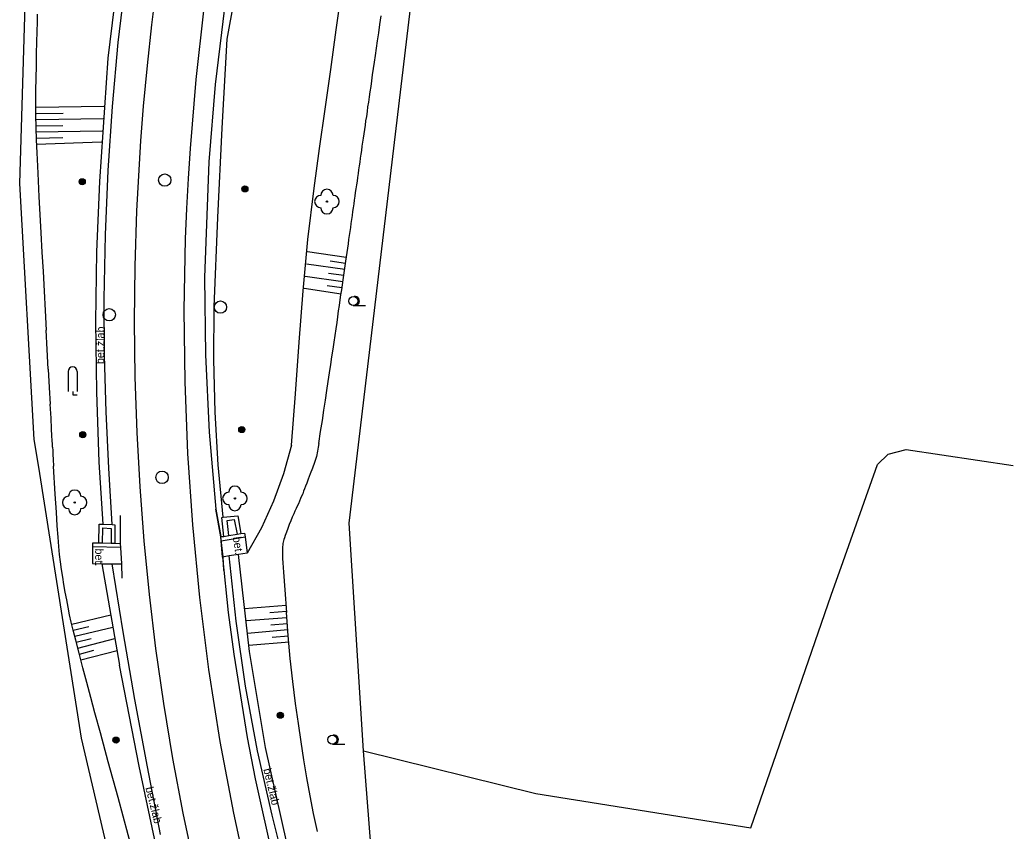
# Model space of a CAD drawing. Extents: x -595546 to -593986, y -1160845 to -1159202.
# Drawn here: x -594071.5 to -593990.8, y -1160795.8 to -1160730 of the extents above; entities that cross this region are included whole.
import ezdxf

# ---------------------------------------------------------------- set-up
doc = ezdxf.new("R2010")
doc.units = 0
for name, color, linetype in [('Level 22', 7, 'Continuous'), ('Level 25', 7, 'Continuous'), ('Level 27', 7, 'Continuous'), ('Level 36', 7, 'Continuous'), ('Specificka linie pasportu komunikaci', 7, 'Continuous'), ('TM - dolni hrana svahu', 7, 'Continuous'), ('TM - horni hrana svahu', 7, 'Continuous'), ('TM - letecke snimky - pomocna linie', 7, 'Continuous'), ('TM - MHD - osa koleji', 7, 'Continuous'), ('TM - plot drateny_ kovovy - VP', 7, 'Continuous'), ('TM - plot zdeny_ ohradni zed - VP', 7, 'Continuous'), ('TM - popis povrchu', 7, 'Continuous'), ('TM - poznamka', 7, 'Continuous'), ('TM - rozhrani ploch obecne - VP', 7, 'Continuous'), ('TM - srafovani', 7, 'Continuous'), ('TM - zabradli - VP', 7, 'Continuous')]:
    doc.layers.add(name, color=color, linetype=linetype)

msp = doc.modelspace()

# ---------------------------------------------------------------- linework, layer by layer
at = {"layer": 'Level 22'}
for centre in [(-594046.55, -1160744.72), (-594067.03, -1160769.14), (-594054.02, -1160768.81)]:
    msp.add_circle(centre, 0.05, dxfattribs=at)
for centre, start, end in [((-594046.55, -1160744.22), 0, 180), ((-594047.05, -1160744.72), 90, 270), ((-594046.05, -1160744.72), 270, 90), ((-594046.55, -1160745.22), 180, 0), ((-594054.02, -1160768.31), 0, 180), ((-594067.53, -1160769.14), 90, 270), ((-594067.03, -1160768.64), 0, 180), ((-594066.53, -1160769.14), 270, 90), ((-594054.52, -1160768.81), 90, 270), ((-594053.52, -1160768.81), 270, 90), ((-594054.02, -1160769.31), 180, 0), ((-594067.03, -1160769.64), 180, 0)]:
    msp.add_arc(centre, 0.5, start, end, dxfattribs=at)
at = {"layer": 'Level 25'}
for centre, radius in [((-594066.42, -1160743.11), 0.25), ((-594066.42, -1160743.11), 0.2), ((-594066.42, -1160743.11), 0.15), ((-594066.42, -1160743.11), 0.1), ((-594066.42, -1160743.11), 0.05), ((-594053.21, -1160743.69), 0.25), ((-594053.21, -1160743.69), 0.2), ((-594053.21, -1160743.69), 0.15), ((-594053.21, -1160743.69), 0.1), ((-594053.21, -1160743.69), 0.05), ((-594053.46, -1160763.22), 0.25), ((-594053.46, -1160763.22), 0.2), ((-594053.46, -1160763.22), 0.15), ((-594066.37, -1160763.64), 0.25), ((-594066.37, -1160763.64), 0.2), ((-594066.37, -1160763.64), 0.15), ((-594066.37, -1160763.64), 0.1), ((-594066.37, -1160763.64), 0.05), ((-594053.46, -1160763.22), 0.1), ((-594053.46, -1160763.22), 0.05), ((-594050.34, -1160786.41), 0.25), ((-594050.34, -1160786.41), 0.2), ((-594050.34, -1160786.41), 0.15), ((-594050.34, -1160786.41), 0.1), ((-594050.34, -1160786.41), 0.05), ((-594063.67, -1160788.43), 0.25), ((-594063.67, -1160788.43), 0.2), ((-594063.67, -1160788.43), 0.15), ((-594063.67, -1160788.43), 0.1), ((-594063.67, -1160788.43), 0.05)]:
    msp.add_circle(centre, radius, dxfattribs=at)
at = {"layer": 'Level 27'}
for centre in [(-594059.72, -1160742.97), (-594064.22, -1160753.9), (-594055.2, -1160753.28), (-594059.94, -1160767.1)]:
    msp.add_circle(centre, 0.5, dxfattribs=at)
at = {"layer": 'Level 36'}
for p, q in [((-594044.41, -1160753.165), (-594043.41, -1160753.165)), ((-594067.565, -1160758.515), (-594067.565, -1160760.14)), ((-594066.815, -1160758.515), (-594066.815, -1160760.14)), ((-594046.11, -1160788.765), (-594045.11, -1160788.765))]:
    msp.add_line(p, q, dxfattribs=at)
msp.add_lwpolyline([(-594067.19, -1160760.14), (-594067.19, -1160760.39), (-594066.815, -1160760.39)], dxfattribs=at)
for centre in [(-594044.41, -1160752.79), (-594046.11, -1160788.39)]:
    msp.add_circle(centre, 0.375, dxfattribs=at)
for centre, start, end in [((-594044.285, -1160752.79), 260.40593, 99.59407), ((-594067.19, -1160758.515), 0, 180), ((-594045.985, -1160788.39), 260.40593, 99.59407)]:
    msp.add_arc(centre, 0.375, start, end, dxfattribs=at)
at = {"layer": 'Specificka linie pasportu komunikaci'}
for points in [[(-594027.59, -1160651.1), (-594031.92, -1160658.77), (-594035.25, -1160664.95), (-594038.21, -1160671.31), (-594039.97, -1160675.64), (-594042.33, -1160680.91), (-594045.51, -1160688.97), (-594048.24, -1160697.19), (-594049.81, -1160702.75), (-594051.79, -1160711.18), (-594052.85, -1160716.86), (-594053.3, -1160719.71), (-594054.87, -1160728.99), (-594055.63, -1160735.22), (-594056.15, -1160741.48), (-594056.48, -1160750.89), (-594056.41, -1160757.16), (-594056.1, -1160763.43), (-594055.57, -1160769.68), (-594055.16, -1160771.91)], [(-594055.04, -1160773.57), (-594054.57, -1160778.06), (-594054.12, -1160781.45), (-594053.03, -1160788.21), (-594052.38, -1160791.57), (-594050.88, -1160798.24), (-594049.11, -1160804.85), (-594048.08, -1160808.66), (-594045.79, -1160816.22), (-594044.55, -1160819.97), (-594040.39, -1160831.06), (-594037.27, -1160838.32), (-594034.93, -1160843.241)]]:
    msp.add_lwpolyline(points, dxfattribs=at)
at = {"layer": 'TM - dolni hrana svahu'}
for points in [[(-594049.43, -1160764.49), (-594049.1, -1160760.32), (-594048.8, -1160756.14), (-594048.49, -1160751.97), (-594048.1, -1160747.8), (-594047.6, -1160743.64), (-594047.15, -1160740.42), (-594046.7, -1160737.21), (-594046.24, -1160733.99), (-594045.79, -1160730.78), (-594045.34, -1160727.56)], [(-594049.43, -1160764.49), (-594050.07, -1160766.81)], [(-594050.07, -1160766.81), (-594050.89, -1160769.04)], [(-594050.89, -1160769.04), (-594051.87, -1160771.2), (-594053.03, -1160773.26)]]:
    msp.add_lwpolyline(points, dxfattribs=at)
at = {"layer": 'TM - horni hrana svahu'}
for points in [[(-594070.07, -1160729.51), (-594070.08, -1160730.16), (-594070.1, -1160730.92), (-594070.13, -1160731.77), (-594070.15, -1160732.71), (-594070.17, -1160733.69), (-594070.19, -1160734.69), (-594070.2, -1160735.7), (-594070.2, -1160736.7), (-594070.2, -1160737.71), (-594070.18, -1160738.71), (-594070.15, -1160739.72), (-594070.11, -1160740.76), (-594070.06, -1160741.85), (-594070, -1160743.03), (-594069.93, -1160744.34), (-594069.85, -1160745.76), (-594069.77, -1160747.26), (-594069.69, -1160748.82), (-594069.6, -1160750.4), (-594069.52, -1160751.98), (-594069.43, -1160753.57), (-594069.35, -1160755.15)], [(-594047.21, -1160764.34), (-594047.06, -1160763.39), (-594046.92, -1160762.49), (-594046.79, -1160761.64), (-594046.67, -1160760.83), (-594046.55, -1160760.05), (-594046.44, -1160759.31), (-594046.34, -1160758.61), (-594046.24, -1160757.95), (-594046.14, -1160757.31), (-594046.05, -1160756.7), (-594045.97, -1160756.13), (-594045.89, -1160755.58), (-594045.81, -1160755.05), (-594045.73, -1160754.54), (-594045.66, -1160754.06), (-594045.6, -1160753.59), (-594045.53, -1160753.14), (-594045.47, -1160752.7), (-594045.41, -1160752.28), (-594045.35, -1160751.87), (-594045.29, -1160751.47), (-594045.23, -1160751.07), (-594045.18, -1160750.68), (-594045.12, -1160750.3), (-594045.07, -1160749.93), (-594045.02, -1160749.56), (-594044.97, -1160749.2), (-594044.91, -1160748.84), (-594044.86, -1160748.49), (-594044.81, -1160748.14), (-594044.77, -1160747.8), (-594044.72, -1160747.47), (-594044.67, -1160747.14), (-594044.62, -1160746.81), (-594044.58, -1160746.49), (-594044.53, -1160746.16), (-594044.48, -1160745.85), (-594044.44, -1160745.53), (-594044.39, -1160745.22), (-594044.35, -1160744.91), (-594044.3, -1160744.6), (-594044.26, -1160744.29), (-594044.22, -1160743.99), (-594044.17, -1160743.68), (-594044.13, -1160743.37), (-594044.08, -1160743.07), (-594044.04, -1160742.76), (-594044, -1160742.45), (-594043.95, -1160742.14), (-594043.91, -1160741.83), (-594043.86, -1160741.52), (-594043.82, -1160741.2), (-594043.77, -1160740.88), (-594043.72, -1160740.56), (-594043.68, -1160740.23), (-594043.63, -1160739.9), (-594043.58, -1160739.57), (-594043.53, -1160739.22), (-594043.48, -1160738.88), (-594043.43, -1160738.52), (-594043.38, -1160738.16), (-594043.32, -1160737.8), (-594043.27, -1160737.42), (-594043.22, -1160737.04), (-594043.16, -1160736.64), (-594043.1, -1160736.23), (-594043.04, -1160735.81), (-594042.97, -1160735.37), (-594042.91, -1160734.91), (-594042.84, -1160734.43), (-594042.77, -1160733.92), (-594042.69, -1160733.4), (-594042.61, -1160732.85), (-594042.53, -1160732.27), (-594042.44, -1160731.66), (-594042.35, -1160731.02), (-594042.25, -1160730.35), (-594042.15, -1160729.65)], [(-594069.17, -1160758.31), (-594069.26, -1160756.73), (-594069.35, -1160755.15)], [(-594069.17, -1160758.31), (-594069.09, -1160759.81), (-594069.02, -1160761.17)], [(-594068.83, -1160764.64), (-594068.84, -1160764.4), (-594068.85, -1160764.12), (-594068.88, -1160763.73), (-594068.91, -1160763.15), (-594068.95, -1160762.3), (-594069.02, -1160761.17)], [(-594068.83, -1160764.64), (-594068.81, -1160764.91), (-594068.79, -1160765.24), (-594068.77, -1160765.66), (-594068.74, -1160766.18)], [(-594047.21, -1160764.34), (-594047.22, -1160764.41), (-594047.23, -1160764.46), (-594047.24, -1160764.51), (-594047.26, -1160764.65), (-594047.31, -1160764.97), (-594047.4, -1160765.42), (-594047.55, -1160765.89), (-594047.73, -1160766.36), (-594047.91, -1160766.82), (-594048.07, -1160767.24), (-594048.19, -1160767.58), (-594048.28, -1160767.82), (-594048.36, -1160768.02), (-594048.44, -1160768.23), (-594048.52, -1160768.43), (-594048.61, -1160768.63), (-594048.69, -1160768.83), (-594048.78, -1160769.04), (-594048.87, -1160769.24), (-594048.96, -1160769.43), (-594049.06, -1160769.63), (-594049.15, -1160769.84), (-594049.25, -1160770.07), (-594049.37, -1160770.33), (-594049.49, -1160770.63), (-594049.61, -1160770.93), (-594049.72, -1160771.24), (-594049.83, -1160771.55), (-594049.93, -1160771.82), (-594050, -1160772.01), (-594050.04, -1160772.14), (-594050.08, -1160772.25), (-594050.11, -1160772.35), (-594050.13, -1160772.46), (-594050.14, -1160772.59), (-594050.15, -1160772.75), (-594050.17, -1160772.97), (-594050.17, -1160773.21), (-594050.17, -1160773.45), (-594050.15, -1160773.69), (-594050.13, -1160774.03)], [(-594068.26, -1160773.35), (-594068.32, -1160772.7), (-594068.37, -1160771.95), (-594068.44, -1160771.04), (-594068.51, -1160769.93), (-594068.61, -1160768.47), (-594068.74, -1160766.18)], [(-594067.9, -1160775.81), (-594068, -1160775.19), (-594068.1, -1160774.58), (-594068.19, -1160773.97), (-594068.26, -1160773.35)], [(-594050.13, -1160774.03), (-594050.07, -1160774.81), (-594049.96, -1160776.24), (-594049.83, -1160778.06)], [(-594067.31, -1160778.86), (-594067.44, -1160778.25), (-594067.57, -1160777.64), (-594067.68, -1160777.03), (-594067.79, -1160776.42), (-594067.9, -1160775.81)], [(-594047.32, -1160795.84), (-594047.63, -1160794.39), (-594047.92, -1160792.94), (-594048.19, -1160791.49), (-594048.43, -1160790.04), (-594048.65, -1160788.58), (-594048.87, -1160787.08), (-594049.09, -1160785.46), (-594049.32, -1160783.68), (-594049.54, -1160781.81), (-594049.7, -1160779.94), (-594049.83, -1160778.06)], [(-594066.94, -1160780.32), (-594067.15, -1160779.5), (-594067.31, -1160778.86)], [(-594061.84, -1160799.16), (-594062.68, -1160796.12), (-594063.51, -1160793.09), (-594064.3, -1160790.2), (-594064.94, -1160787.85), (-594065.39, -1160786.22), (-594065.73, -1160784.96), (-594066.05, -1160783.76), (-594066.36, -1160782.55), (-594066.67, -1160781.37), (-594066.94, -1160780.32)]]:
    msp.add_lwpolyline(points, dxfattribs=at)
at = {"layer": 'TM - letecke snimky - pomocna linie'}
msp.add_lwpolyline([(-594004.65, -1160773.92), (-594001.86, -1160766.058), (-594000.975, -1160765.228), (-593999.526, -1160764.838), (-593990.841, -1160766.148)], dxfattribs=at)
at = {"layer": 'TM - MHD - osa koleji'}
for points in [[(-594057.64, -1160740.41), (-594057.17, -1160734.82), (-594056.55, -1160729.25), (-594055.77, -1160723.7), (-594054.84, -1160718.17)], [(-594060.77, -1160730.38), (-594060.36, -1160727.09), (-594059.89, -1160723.81)], [(-594061.43, -1160736.97), (-594061.13, -1160733.67), (-594060.77, -1160730.38)], [(-594061.98, -1160745.46), (-594061.83, -1160742.63), (-594061.65, -1160739.8), (-594061.43, -1160736.97)], [(-594058.02, -1160747.73), (-594057.92, -1160745.29), (-594057.79, -1160742.85), (-594057.64, -1160740.41)], [(-594061.96, -1160763.47), (-594062.11, -1160758.97), (-594062.17, -1160754.46), (-594062.12, -1160749.96), (-594061.98, -1160745.46)], [(-594057.45, -1160770.96), (-594057.84, -1160765.16), (-594058.07, -1160759.35), (-594058.13, -1160753.54), (-594058.02, -1160747.73)], [(-594060.43, -1160780.99), (-594060.95, -1160776.62), (-594061.39, -1160772.25), (-594061.72, -1160767.86), (-594061.96, -1160763.47)], [(-594055.21, -1160788.54), (-594056.13, -1160782.7), (-594056.87, -1160776.84), (-594057.44, -1160770.96)], [(-594057.28, -1160798.8), (-594058.22, -1160794.37), (-594059.05, -1160789.93), (-594059.79, -1160785.46), (-594060.43, -1160780.99)], [(-594054.12, -1160794.35), (-594055.21, -1160788.54)], [(-594051.43, -1160805.88), (-594052.86, -1160800.13), (-594054.12, -1160794.35)]]:
    msp.add_lwpolyline(points, dxfattribs=at)
at = {"layer": 'TM - plot drateny_ kovovy - VP'}
for points in [[(-594043.59, -1160789.3), (-594044.74, -1160770.82), (-594039, -1160722.63), (-594031.57, -1160706.04)], [(-594043.59, -1160789.3), (-594029.59, -1160792.77), (-594012.13, -1160795.55), (-594005.62, -1160776.66), (-594004.65, -1160773.92)], [(-594026.411, -1160843.241), (-594042.04, -1160809.08), (-594043.59, -1160789.3)]]:
    msp.add_lwpolyline(points, dxfattribs=at)
at = {"layer": 'TM - plot zdeny_ ohradni zed - VP'}
for points in [[(-594070.31, -1160764.02), (-594071.48, -1160743.26), (-594070.7, -1160717.01)], [(-594069.95, -1160766.28), (-594070.31, -1160764.02)], [(-594049.593, -1160843.241), (-594055.51, -1160829.56), (-594059.42, -1160817.39), (-594062.01, -1160807.34), (-594066.47, -1160788.27), (-594069.95, -1160766.28)]]:
    msp.add_lwpolyline(points, dxfattribs=at)
at = {"layer": 'TM - rozhrani ploch obecne - VP'}
for points in [[(-594063.5, -1160731.81), (-594062.67, -1160724.89), (-594061.54, -1160718), (-594060.14, -1160711.17), (-594058.46, -1160704.39)], [(-594054.64, -1160731.53), (-594052.38, -1160719.07)], [(-594065, -1160743.1), (-594064.32, -1160733.09), (-594063.09, -1160723.12)], [(-594055.7, -1160753.26), (-594055.4, -1160746.01), (-594055.05, -1160738.77), (-594054.64, -1160731.53)], [(-594064.63, -1160752.62), (-594064.52, -1160747.41), (-594064.3, -1160742.2), (-594063.96, -1160737), (-594063.5, -1160731.81)], [(-594065.24, -1160760.17), (-594065.31, -1160754.48), (-594065.23, -1160748.79), (-594065, -1160743.1)], [(-594063.99, -1160770.94), (-594064.27, -1160766.36), (-594064.48, -1160761.78), (-594064.6, -1160757.2), (-594064.63, -1160752.62)], [(-594055.72, -1160757.54), (-594055.7, -1160753.26)], [(-594055.37, -1160766.08), (-594055.62, -1160761.81), (-594055.72, -1160757.54)], [(-594065.03, -1160765.86), (-594065.24, -1160760.17)], [(-594064.83, -1160769.22), (-594064.94, -1160767.54), (-594065.03, -1160765.86)], [(-594054.98, -1160770.34), (-594055.37, -1160766.08)], [(-594064.72, -1160770.91), (-594064.83, -1160769.22)], [(-594055.07, -1160770.35), (-594054.98, -1160770.34)], [(-594054.91, -1160771.89), (-594055.07, -1160770.35)], [(-594054.98, -1160770.34), (-594053.79, -1160770.22), (-594053.53, -1160771.67)], [(-594065.08, -1160772.44), (-594065.04, -1160770.89), (-594064.72, -1160770.91)], [(-594064.72, -1160770.91), (-594063.99, -1160770.94)], [(-594063.99, -1160770.94), (-594063.76, -1160770.95), (-594063.78, -1160772.48)], [(-594054.52, -1160771.83), (-594054.66, -1160770.6), (-594054.07, -1160770.52), (-594053.85, -1160771.72)], [(-594064.78, -1160772.45), (-594064.75, -1160771.2), (-594064.06, -1160771.24), (-594064.08, -1160772.47)], [(-594055.16, -1160771.91), (-594054.91, -1160771.89)], [(-594055.14, -1160772.24), (-594055.16, -1160771.91)], [(-594055.14, -1160772.24), (-594053.19, -1160771.92)], [(-594054.91, -1160771.89), (-594054.52, -1160771.83)], [(-594054.52, -1160771.83), (-594053.85, -1160771.72)], [(-594053.85, -1160771.72), (-594053.53, -1160771.67)], [(-594053.53, -1160771.67), (-594053.23, -1160771.63), (-594053.19, -1160771.92)], [(-594053.19, -1160771.92), (-594053.03, -1160773.26)], [(-594065.58, -1160772.73), (-594065.59, -1160774.1)], [(-594065.57, -1160772.43), (-594065.58, -1160772.73)], [(-594063.28, -1160772.79), (-594065.58, -1160772.73)], [(-594065.08, -1160772.44), (-594065.57, -1160772.43)], [(-594064.78, -1160772.45), (-594065.08, -1160772.44)], [(-594064.08, -1160772.47), (-594064.78, -1160772.45)], [(-594063.78, -1160772.48), (-594064.08, -1160772.47)], [(-594063.28, -1160772.79), (-594063.3, -1160772.49), (-594063.78, -1160772.48)], [(-594055.04, -1160773.57), (-594055.14, -1160772.24)], [(-594063.19, -1160774.13), (-594063.28, -1160772.79)], [(-594054.49, -1160773.47), (-594055.04, -1160773.57)], [(-594053.72, -1160773.36), (-594054.49, -1160773.47)], [(-594053.16, -1160784.06), (-594053.93, -1160778.78), (-594054.49, -1160773.47)], [(-594053.03, -1160773.26), (-594053.72, -1160773.36)], [(-594047.65, -1160804.39), (-594049.81, -1160796.77), (-594051.54, -1160789.04), (-594052.85, -1160781.23), (-594053.72, -1160773.36)], [(-594065.59, -1160774.1), (-594064.82, -1160774.11)], [(-594064.82, -1160774.11), (-594063.38, -1160782.34)], [(-594064.82, -1160774.11), (-594064, -1160774.12)], [(-594060.05, -1160796.08), (-594061.13, -1160790.61), (-594062.15, -1160785.12), (-594063.1, -1160779.63), (-594064, -1160774.12)], [(-594064, -1160774.12), (-594063.19, -1160774.13)], [(-594060.06, -1160798.72), (-594061.79, -1160790.55), (-594063.38, -1160782.34)], [(-594051, -1160794.51), (-594052.18, -1160789.3), (-594053.16, -1160784.06)], [(-594046.82, -1160809.71), (-594048.33, -1160804.67), (-594049.72, -1160799.6), (-594051, -1160794.51)]]:
    msp.add_lwpolyline(points, dxfattribs=at)
at = {"layer": 'TM - srafovani'}
for points in [[(-594070.15, -1160737.06), (-594064.65, -1160736.98)], [(-594070.14, -1160737.56), (-594067.96, -1160737.53)], [(-594070.14, -1160738.06), (-594064.73, -1160737.98)], [(-594070.13, -1160738.56), (-594067.98, -1160738.53)], [(-594070.17, -1160739.06), (-594064.79, -1160738.98)], [(-594070.15, -1160739.56), (-594068, -1160739.53)], [(-594070.14, -1160740.06), (-594064.84, -1160739.87)], [(-594044.98, -1160749.25), (-594048.13, -1160748.79)], [(-594045.11, -1160750.24), (-594048.22, -1160749.79)], [(-594045.04, -1160749.74), (-594046.3, -1160749.56)], [(-594045.25, -1160751.23), (-594048.31, -1160750.79)], [(-594045.19, -1160750.73), (-594046.42, -1160750.56)], [(-594045.4, -1160752.22), (-594048.39, -1160751.78)], [(-594045.33, -1160751.72), (-594046.54, -1160751.55)], [(-594049.87, -1160777.49), (-594053.23, -1160777.77)], [(-594067.27, -1160779.02), (-594064.09, -1160778.26)], [(-594049.84, -1160777.99), (-594051.19, -1160778.11)], [(-594067.14, -1160779.5), (-594065.89, -1160779.2)], [(-594049.8, -1160778.49), (-594053.12, -1160778.76)], [(-594049.77, -1160778.99), (-594051.1, -1160779.1)], [(-594067.02, -1160779.98), (-594063.92, -1160779.25)], [(-594049.73, -1160779.49), (-594053.01, -1160779.77)], [(-594049.67, -1160779.98), (-594050.99, -1160780.1)], [(-594066.9, -1160780.47), (-594065.68, -1160780.18)], [(-594066.78, -1160780.96), (-594063.76, -1160780.17)], [(-594049.63, -1160780.48), (-594052.9, -1160780.76)], [(-594066.65, -1160781.44), (-594065.47, -1160781.13)], [(-594066.53, -1160781.92), (-594063.59, -1160781.15)]]:
    msp.add_lwpolyline(points, dxfattribs=at)
at = {"layer": 'TM - zabradli - VP'}
for points in [[(-594063.18, -1160775.29), (-594063.2, -1160774.13), (-594063.28, -1160772.79), (-594063.3, -1160772.49), (-594063.31, -1160770.2)], [(-594055.6, -1160769.69), (-594055.2, -1160771.94), (-594055, -1160773.54), (-594054.94, -1160774.66)]]:
    msp.add_lwpolyline(points, dxfattribs=at)

# ---------------------------------------------------------------- texts
at = {"layer": 'TM - popis povrchu'}
for rotation, p in [(278.12329, (-594054.19, -1160771.96)), (269.31386, (-594065.36, -1160772.87))]:
    msp.add_text('bet.', height=0.65, rotation=rotation, dxfattribs=at).set_placement(p)
at = {"layer": 'TM - poznamka'}
for rotation, p in [(89.40954, (-594064.65, -1160757.91)), (283.53095, (-594051.72, -1160790.8)), (284.02996, (-594061.29, -1160792.3))]:
    msp.add_text('bet.žlab', height=0.65, rotation=rotation, dxfattribs=at).set_placement(p)

doc.saveas('drawing.dxf')
